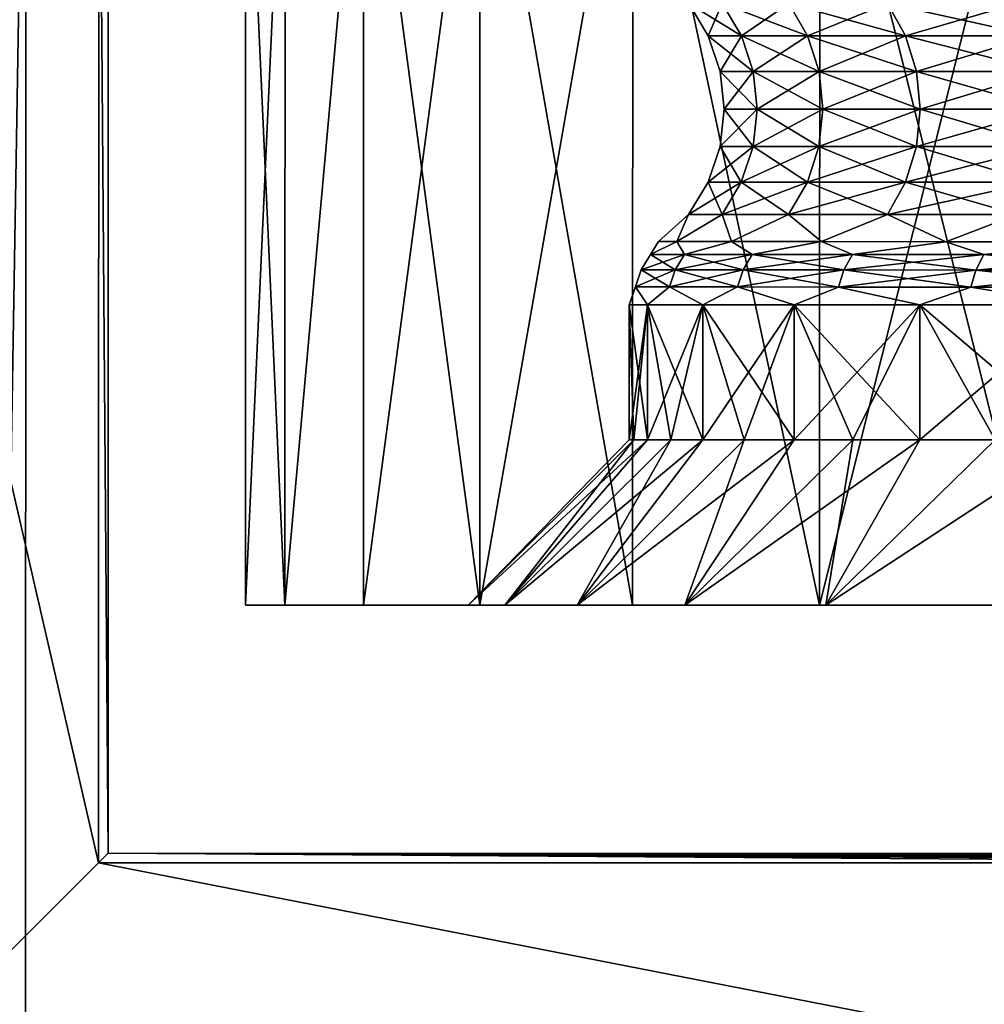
# Model space of a CAD drawing. Header units: metres. Extents: x -205 to 205, y -104 to 104.
# Tile 424 of 656: x -150 to -144, y 31 to 37. Entities that reach past the tile are written whole.
import ezdxf

# ---------------------------------------------------------------- set-up
doc = ezdxf.new("R2010")
doc.units = ezdxf.units.M
doc.layers.add('solid_01_2-CONSUMER_EHM_BOX_SW0001', color=7, linetype='CONTINUOUS')

msp = doc.modelspace()

# ---------------------------------------------------------------- linework, layer by layer
at = {"layer": 'solid_01_2-CONSUMER_EHM_BOX_SW0001'}
for points in [[(-200.010849, -74.958488), (-200.010773, 75.041512), (-0.010778, 75.04142)], [(-0.010849, -74.95858), (-200.010849, -74.958488), (-0.010778, 75.04142)], [(-112.002922, 40.641869, 63.099998), (-150.011154, -40.548634, 63.099998), (-150.011002, -39.448967, 63.099998)], [(-112.002922, 40.641869, 63.099998), (-112.003082, 39.542202, 63.099998), (-150.011154, -40.548634, 63.099998)], [(-112.002922, 40.641869, 63.099998), (-150.011002, -39.448967, 63.099998), (-149.999695, 39.547642, 63.099998)], [(-149.559052, 39.106869, 12.6), (-149.502487, 31.849266, 6), (-149.501312, 40.049267, 6)], [(-149.501312, 40.049267, 6), (-149.502487, 31.849266, 6), (-112.502487, 31.843967, 6)], [(-112.501312, 40.043968, 6), (-149.501312, 40.049267, 6), (-112.502487, 31.843967, 6)], [(-151.303085, 39.547829, 63.099998), (-149.999695, 39.547642, 63.099998), (-151.314392, -39.44878, 63.099998)], [(-149.999695, 39.547642, 63.099998), (-150.011002, -39.448967, 63.099998), (-151.314392, -39.44878, 63.099998)], [(-150.011154, -40.548634, 63.099998), (-112.003082, 39.542202, 63.099998), (-112.014389, -39.454407, 63.099998)], [(-151.243851, 39.107113, 12.6), (-151.245132, 30.107111, 12.6), (-149.560089, 31.791676, 12.6)], [(-149.559052, 39.106869, 12.6), (-151.243851, 39.107113, 12.6), (-149.560089, 31.791676, 12.6)], [(-149.559052, 39.106869, 12.6), (-149.560089, 31.791676, 12.6), (-149.502487, 31.849266, 6)], [(-148.672333, 33.349148, 25.529173), (-148.67157, 38.633995, 25.529163), (-148.67157, 38.633995, 23.470837)], [(-148.672333, 33.349148, 25.529173), (-148.433334, 33.349113, 27.573721), (-148.67157, 38.633995, 25.529163)], [(-148.672333, 33.349148, 23.470827), (-148.67157, 38.633995, 23.470837), (-148.432617, 38.633961, 21.426428)], [(-148.672333, 33.349148, 23.470827), (-148.672333, 33.349148, 25.529173), (-148.67157, 38.633995, 23.470837)], [(-148.433334, 33.349113, 21.426275), (-148.672333, 33.349148, 23.470827), (-148.432617, 38.633961, 21.426428)], [(-148.433334, 33.349113, 27.573721), (-148.432617, 38.633961, 27.573572), (-148.67157, 38.633995, 25.529163)], [(-148.433334, 33.349113, 27.573721), (-147.957932, 38.633892, 29.576418), (-148.432617, 38.633961, 27.573572)], [(-148.433334, 33.349113, 21.426275), (-148.432617, 38.633961, 21.426428), (-147.957932, 38.633892, 19.423582)], [(-148.433334, 33.349113, 27.573721), (-147.958633, 33.349045, 29.576582), (-147.957932, 38.633892, 29.576418)], [(-147.958633, 33.349045, 19.423412), (-148.433334, 33.349113, 21.426275), (-147.957932, 38.633892, 19.423582)], [(-147.958633, 33.349045, 29.576582), (-147.254684, 33.348942, 31.510649), (-147.957932, 38.633892, 29.576418)], [(-147.958633, 33.349045, 19.423412), (-147.957932, 38.633892, 19.423582), (-147.253937, 38.633793, 17.489388)], [(-147.254684, 33.348942, 17.489344), (-147.958633, 33.349045, 19.423412), (-147.253937, 38.633793, 17.489388)], [(-147.254684, 33.348942, 31.510649), (-147.253937, 38.633793, 31.510612), (-147.957932, 38.633892, 29.576418)], [(-147.254684, 33.348942, 31.510649), (-146.330994, 33.348812, 33.349873), (-147.253937, 38.633793, 31.510612)], [(-147.254684, 33.348942, 17.489344), (-147.253937, 38.633793, 17.489388), (-146.33017, 38.633659, 15.65)], [(-146.330994, 33.348812, 15.650118), (-147.254684, 33.348942, 17.489344), (-146.33017, 38.633659, 15.65)], [(-146.330994, 33.348812, 33.349873), (-146.33017, 38.633659, 33.349998), (-147.253937, 38.633793, 31.510612)], [(-146.330994, 33.348812, 33.349873), (-145.199982, 33.348648, 35.06953), (-146.33017, 38.633659, 33.349998)], [(-145.199966, 33.348648, 13.930455), (-146.330994, 33.348812, 15.650118), (-146.33017, 38.633659, 15.65)], [(-145.199982, 33.348648, 35.06953), (-145.199097, 38.633499, 35.069706), (-146.33017, 38.633659, 33.349998)], [(-145.199966, 33.348648, 13.930455), (-146.33017, 38.633659, 15.65), (-145.199097, 38.633499, 13.930293)], [(-145.199982, 33.348648, 35.06953), (-143.876801, 33.348461, 36.646454), (-145.199097, 38.633499, 35.069706)], [(-145.199966, 33.348648, 13.930455), (-145.199097, 38.633499, 13.930293), (-143.876022, 38.633308, 12.353523)], [(-143.876785, 33.348461, 12.353525), (-145.199966, 33.348648, 13.930455), (-143.876022, 38.633308, 12.353523)], [(-143.876801, 33.348461, 36.646454), (-143.876022, 38.633308, 36.646477), (-145.199097, 38.633499, 35.069706)], [(-173.512405, -37.4473, 108.5), (-88.501671, 37.540531, 108.5), (-173.501678, 37.5527, 108.5)], [(-173.512405, -37.4473, 108.5), (-88.512413, -37.459469, 108.5), (-88.501671, 37.540531, 108.5)], [(-145.67305, 36.790783, 21.913059), (-145.789124, 36.985992, 21.892588), (-145.991837, 36.986023, 23.626926)], [(-145.874176, 36.79081, 23.633781), (-145.991837, 36.986023, 23.626926), (-145.991837, 36.986023, 25.373074)], [(-145.874176, 36.79081, 23.633781), (-145.67305, 36.790783, 21.913059), (-145.991837, 36.986023, 23.626926)], [(-145.874176, 36.79081, 25.366219), (-145.991837, 36.986023, 25.373074), (-145.789124, 36.985992, 27.107412)], [(-145.874176, 36.79081, 25.366219), (-145.874176, 36.79081, 23.633781), (-145.991837, 36.986023, 25.373074)], [(-145.67305, 36.790783, 27.086941), (-145.874176, 36.79081, 25.366219), (-145.789124, 36.985992, 27.107412)], [(-145.273514, 36.790726, 20.227322), (-145.386444, 36.985935, 20.193508), (-145.789124, 36.985992, 21.892588)], [(-145.67305, 36.790783, 21.913059), (-145.273514, 36.790726, 20.227322), (-145.789124, 36.985992, 21.892588)], [(-145.67305, 36.790783, 27.086941), (-145.789124, 36.985992, 27.107412), (-145.386444, 36.985935, 28.806492)], [(-145.273514, 36.790726, 28.772678), (-145.67305, 36.790783, 27.086941), (-145.386444, 36.985935, 28.806492)], [(-144.680984, 36.790642, 18.599365), (-144.789215, 36.985851, 18.552668), (-145.386444, 36.985935, 20.193508)], [(-145.273514, 36.790726, 20.227322), (-144.680984, 36.790642, 18.599365), (-145.386444, 36.985935, 20.193508)], [(-145.273514, 36.790726, 28.772678), (-145.386444, 36.985935, 28.806492), (-144.789215, 36.985851, 30.447332)], [(-144.680984, 36.790642, 30.400635), (-145.273514, 36.790726, 28.772678), (-144.789215, 36.985851, 30.447332)], [(-143.903473, 36.790527, 17.051203), (-144.005554, 36.985737, 16.992252), (-144.789215, 36.985851, 18.552668)], [(-144.680984, 36.790642, 18.599365), (-143.903473, 36.790527, 17.051203), (-144.789215, 36.985851, 18.552668)], [(-144.680984, 36.790642, 30.400635), (-144.789215, 36.985851, 30.447332), (-144.005554, 36.985737, 32.007748)], [(-143.903473, 36.790527, 31.948797), (-144.680984, 36.790642, 30.400635), (-144.005554, 36.985737, 32.007748)], [(-145.601212, 36.574726, 21.925734), (-145.67305, 36.790783, 21.913059), (-145.874176, 36.79081, 23.633781)], [(-145.801346, 36.574757, 23.638025), (-145.874176, 36.79081, 23.633781), (-145.874176, 36.79081, 25.366219)], [(-145.801346, 36.574757, 23.638025), (-145.601212, 36.574726, 21.925734), (-145.874176, 36.79081, 23.633781)], [(-145.801346, 36.574757, 25.361975), (-145.874176, 36.79081, 25.366219), (-145.67305, 36.790783, 27.086941)], [(-145.801346, 36.574757, 25.361975), (-145.801346, 36.574757, 23.638025), (-145.874176, 36.79081, 25.366219)], [(-145.601212, 36.574726, 27.074266), (-145.801346, 36.574757, 25.361975), (-145.67305, 36.790783, 27.086941)], [(-145.203644, 36.574669, 20.248253), (-145.273514, 36.790726, 20.227322), (-145.67305, 36.790783, 21.913059)], [(-145.601212, 36.574726, 21.925734), (-145.203644, 36.574669, 20.248253), (-145.67305, 36.790783, 21.913059)], [(-145.601212, 36.574726, 27.074266), (-145.67305, 36.790783, 27.086941), (-145.273514, 36.790726, 28.772678)], [(-145.203644, 36.574669, 28.751747), (-145.601212, 36.574726, 27.074266), (-145.273514, 36.790726, 28.772678)], [(-144.614014, 36.574585, 18.628269), (-144.680984, 36.790642, 18.599365), (-145.273514, 36.790726, 20.227322)], [(-145.203644, 36.574669, 20.248253), (-144.614014, 36.574585, 18.628269), (-145.273514, 36.790726, 20.227322)], [(-145.203644, 36.574669, 28.751747), (-145.273514, 36.790726, 28.772678), (-144.680984, 36.790642, 30.400635)], [(-144.614014, 36.574585, 30.371731), (-145.203644, 36.574669, 28.751747), (-144.680984, 36.790642, 30.400635)], [(-143.840302, 36.574474, 17.087692), (-143.903473, 36.790527, 17.051203), (-144.680984, 36.790642, 18.599365)], [(-144.614014, 36.574585, 18.628269), (-143.840302, 36.574474, 17.087692), (-144.680984, 36.790642, 18.599365)], [(-144.614014, 36.574585, 30.371731), (-144.680984, 36.790642, 30.400635), (-143.903473, 36.790527, 31.948797)], [(-143.840302, 36.574474, 31.912308), (-144.614014, 36.574585, 30.371731), (-143.903473, 36.790527, 31.948797)], [(-145.576996, 36.348019, 21.930006), (-145.601212, 36.574726, 21.925734), (-145.801346, 36.574757, 23.638025)], [(-145.77681, 36.348045, 23.639456), (-145.801346, 36.574757, 23.638025), (-145.801346, 36.574757, 25.361975)], [(-145.77681, 36.348045, 23.639456), (-145.576996, 36.348019, 21.930006), (-145.801346, 36.574757, 23.638025)], [(-145.77681, 36.348045, 25.360544), (-145.801346, 36.574757, 25.361975), (-145.601212, 36.574726, 27.074266)], [(-145.77681, 36.348045, 25.360544), (-145.77681, 36.348045, 23.639456), (-145.801346, 36.574757, 25.361975)], [(-145.576996, 36.348019, 27.069994), (-145.77681, 36.348045, 25.360544), (-145.601212, 36.574726, 27.074266)], [(-145.180084, 36.347961, 20.255312), (-145.203644, 36.574669, 20.248253), (-145.601212, 36.574726, 21.925734)], [(-145.576996, 36.348019, 21.930006), (-145.180084, 36.347961, 20.255312), (-145.601212, 36.574726, 21.925734)], [(-145.576996, 36.348019, 27.069994), (-145.601212, 36.574726, 27.074266), (-145.203644, 36.574669, 28.751747)], [(-145.180084, 36.347961, 28.744688), (-145.576996, 36.348019, 27.069994), (-145.203644, 36.574669, 28.751747)], [(-144.591446, 36.347878, 18.63802), (-144.614014, 36.574585, 18.628269), (-145.203644, 36.574669, 20.248253)], [(-145.180084, 36.347961, 20.255312), (-144.591446, 36.347878, 18.63802), (-145.203644, 36.574669, 20.248253)], [(-145.180084, 36.347961, 28.744688), (-145.203644, 36.574669, 28.751747), (-144.614014, 36.574585, 30.371731)], [(-144.591446, 36.347878, 30.36198), (-145.180084, 36.347961, 28.744688), (-144.614014, 36.574585, 30.371731)], [(-143.819016, 36.347767, 17.1), (-143.840302, 36.574474, 17.087692), (-144.614014, 36.574585, 18.628269)], [(-144.591446, 36.347878, 18.63802), (-143.819016, 36.347767, 17.1), (-144.614014, 36.574585, 18.628269)], [(-144.591446, 36.347878, 30.36198), (-144.614014, 36.574585, 30.371731), (-143.840302, 36.574474, 31.912308)], [(-143.819016, 36.347767, 31.9), (-144.591446, 36.347878, 30.36198), (-143.840302, 36.574474, 31.912308)], [(-145.801712, 36.121376, 23.638008), (-145.77681, 36.348045, 23.639456), (-145.77681, 36.348045, 25.360544)], [(-145.801712, 36.121376, 23.638008), (-145.601563, 36.121349, 21.925682), (-145.77681, 36.348045, 23.639456)], [(-145.801712, 36.121376, 25.361992), (-145.77681, 36.348045, 25.360544), (-145.576996, 36.348019, 27.069994)], [(-145.801712, 36.121376, 25.361992), (-145.801712, 36.121376, 23.638008), (-145.77681, 36.348045, 25.360544)], [(-145.601563, 36.121349, 27.074318), (-145.801712, 36.121376, 25.361992), (-145.576996, 36.348019, 27.069994)], [(-145.601563, 36.121349, 21.925682), (-145.576996, 36.348019, 21.930006), (-145.77681, 36.348045, 23.639456)], [(-145.601563, 36.121349, 21.925682), (-145.203979, 36.121292, 20.248167), (-145.576996, 36.348019, 21.930006)], [(-145.601563, 36.121349, 27.074318), (-145.576996, 36.348019, 27.069994), (-145.180084, 36.347961, 28.744688)], [(-145.203979, 36.121292, 28.751833), (-145.601563, 36.121349, 27.074318), (-145.180084, 36.347961, 28.744688)], [(-145.203979, 36.121292, 20.248167), (-145.180084, 36.347961, 20.255312), (-145.576996, 36.348019, 21.930006)], [(-145.203979, 36.121292, 20.248167), (-144.614349, 36.121208, 18.628153), (-145.180084, 36.347961, 20.255312)], [(-145.203979, 36.121292, 28.751833), (-145.180084, 36.347961, 28.744688), (-144.591446, 36.347878, 30.36198)], [(-144.614349, 36.121208, 30.371847), (-145.203979, 36.121292, 28.751833), (-144.591446, 36.347878, 30.36198)], [(-144.614349, 36.121208, 18.628153), (-144.591446, 36.347878, 18.63802), (-145.180084, 36.347961, 20.255312)], [(-144.614349, 36.121208, 18.628153), (-143.840622, 36.121098, 17.087545), (-144.591446, 36.347878, 18.63802)], [(-144.614349, 36.121208, 30.371847), (-144.591446, 36.347878, 30.36198), (-143.819016, 36.347767, 31.9)], [(-143.840622, 36.121098, 31.912455), (-144.614349, 36.121208, 30.371847), (-143.819016, 36.347767, 31.9)], [(-143.840622, 36.121098, 17.087545), (-143.819016, 36.347767, 17.1), (-144.591446, 36.347878, 18.63802)], [(-145.874878, 35.905437, 23.633749), (-145.801712, 36.121376, 23.638008), (-145.801712, 36.121376, 25.361992)], [(-145.874878, 35.905437, 23.633749), (-145.673737, 35.905411, 21.91296), (-145.801712, 36.121376, 23.638008)], [(-145.874878, 35.905437, 25.366251), (-145.801712, 36.121376, 25.361992), (-145.601563, 36.121349, 27.074318)], [(-145.874878, 35.905437, 25.366251), (-145.874878, 35.905437, 23.633749), (-145.801712, 36.121376, 25.361992)], [(-145.673737, 35.905411, 27.08704), (-145.874878, 35.905437, 25.366251), (-145.601563, 36.121349, 27.074318)], [(-145.673737, 35.905411, 21.91296), (-145.601563, 36.121349, 21.925682), (-145.801712, 36.121376, 23.638008)], [(-145.673737, 35.905411, 21.91296), (-145.2742, 35.905354, 20.227156), (-145.601563, 36.121349, 21.925682)], [(-145.673737, 35.905411, 27.08704), (-145.601563, 36.121349, 27.074318), (-145.203979, 36.121292, 28.751833)], [(-145.2742, 35.905354, 28.772844), (-145.673737, 35.905411, 27.08704), (-145.203979, 36.121292, 28.751833)], [(-145.2742, 35.905354, 20.227156), (-145.203979, 36.121292, 20.248167), (-145.601563, 36.121349, 21.925682)], [(-145.2742, 35.905354, 20.227156), (-144.681641, 35.90527, 18.599136), (-145.203979, 36.121292, 20.248167)], [(-145.2742, 35.905354, 28.772844), (-145.203979, 36.121292, 28.751833), (-144.614349, 36.121208, 30.371847)], [(-144.681641, 35.90527, 30.400864), (-145.2742, 35.905354, 28.772844), (-144.614349, 36.121208, 30.371847)], [(-144.681641, 35.90527, 18.599136), (-144.614349, 36.121208, 18.628153), (-145.203979, 36.121292, 20.248167)], [(-144.681641, 35.90527, 18.599136), (-143.904099, 35.905155, 17.050915), (-144.614349, 36.121208, 18.628153)], [(-144.681641, 35.90527, 30.400864), (-144.614349, 36.121208, 30.371847), (-143.840622, 36.121098, 31.912455)], [(-143.904099, 35.905155, 31.949085), (-144.681641, 35.90527, 30.400864), (-143.840622, 36.121098, 31.912455)], [(-143.904099, 35.905155, 17.050915), (-143.840622, 36.121098, 17.087545), (-144.614349, 36.121208, 18.628153)], [(-145.992859, 35.710415, 23.626879), (-145.874878, 35.905437, 23.633749), (-145.874878, 35.905437, 25.366251)], [(-145.992859, 35.710415, 23.626879), (-145.790131, 35.710388, 21.892443), (-145.874878, 35.905437, 23.633749)], [(-145.992859, 35.710415, 25.373121), (-145.874878, 35.905437, 25.366251), (-145.673737, 35.905411, 27.08704)], [(-145.992859, 35.710415, 25.373121), (-145.992859, 35.710415, 23.626879), (-145.874878, 35.905437, 25.366251)], [(-145.790131, 35.710388, 27.107557), (-145.992859, 35.710415, 25.373121), (-145.673737, 35.905411, 27.08704)], [(-145.790131, 35.710388, 21.892443), (-145.673737, 35.905411, 21.91296), (-145.874878, 35.905437, 23.633749)], [(-145.790131, 35.710388, 21.892443), (-145.387421, 35.710327, 20.19327), (-145.673737, 35.905411, 21.91296)], [(-145.790131, 35.710388, 27.107557), (-145.673737, 35.905411, 27.08704), (-145.2742, 35.905354, 28.772844)], [(-145.387421, 35.710327, 28.80673), (-145.790131, 35.710388, 27.107557), (-145.2742, 35.905354, 28.772844)], [(-145.387421, 35.710327, 20.19327), (-145.2742, 35.905354, 20.227156), (-145.673737, 35.905411, 21.91296)], [(-145.387421, 35.710327, 20.19327), (-144.790161, 35.710243, 18.552338), (-145.2742, 35.905354, 20.227156)], [(-145.387421, 35.710327, 28.80673), (-145.2742, 35.905354, 28.772844), (-144.681641, 35.90527, 30.400864)], [(-144.790161, 35.710243, 30.447662), (-145.387421, 35.710327, 28.80673), (-144.681641, 35.90527, 30.400864)], [(-144.790161, 35.710243, 18.552338), (-144.681641, 35.90527, 18.599136), (-145.2742, 35.905354, 20.227156)], [(-144.790161, 35.710243, 18.552338), (-144.006454, 35.710133, 16.991837), (-144.681641, 35.90527, 18.599136)], [(-144.790161, 35.710243, 30.447662), (-144.681641, 35.90527, 30.400864), (-143.904099, 35.905155, 31.949085)], [(-144.006454, 35.710133, 32.008163), (-144.790161, 35.710243, 30.447662), (-143.904099, 35.905155, 31.949085)], [(-144.006454, 35.710133, 16.991837), (-143.904099, 35.905155, 17.050915), (-144.681641, 35.90527, 18.599136)], [(-145.992859, 35.710415, 25.373121), (-146.063919, 35.546524, 26.328852), (-146.174545, 35.546539, 24.5)], [(-145.992859, 35.710415, 23.626879), (-146.174545, 35.546539, 24.5), (-146.063919, 35.546524, 22.671148)], [(-145.992859, 35.710415, 25.373121), (-146.174545, 35.546539, 24.5), (-145.992859, 35.710415, 23.626879)], [(-145.790131, 35.710388, 27.107557), (-146.063919, 35.546524, 26.328852), (-145.992859, 35.710415, 25.373121)], [(-145.992859, 35.710415, 23.626879), (-146.063919, 35.546524, 22.671148), (-145.790131, 35.710388, 21.892443)], [(-145.790131, 35.710388, 27.107557), (-145.733658, 35.546478, 28.131037), (-146.063919, 35.546524, 26.328852)], [(-145.790131, 35.710388, 21.892443), (-146.063919, 35.546524, 22.671148), (-145.733658, 35.546478, 20.868963)], [(-145.387421, 35.710327, 28.80673), (-145.733658, 35.546478, 28.131037), (-145.790131, 35.710388, 27.107557)], [(-145.790131, 35.710388, 21.892443), (-145.733658, 35.546478, 20.868963), (-145.387421, 35.710327, 20.19327)], [(-145.387421, 35.710327, 28.80673), (-145.188568, 35.546398, 29.880272), (-145.733658, 35.546478, 28.131037)], [(-145.387421, 35.710327, 20.19327), (-145.733658, 35.546478, 20.868963), (-145.188568, 35.546398, 19.119728)], [(-144.790161, 35.710243, 30.447662), (-145.188568, 35.546398, 29.880272), (-145.387421, 35.710327, 28.80673)], [(-145.387421, 35.710327, 20.19327), (-145.188568, 35.546398, 19.119728), (-144.790161, 35.710243, 18.552338)], [(-144.790161, 35.710243, 30.447662), (-144.436615, 35.546291, 31.55105), (-145.188568, 35.546398, 29.880272)], [(-144.790161, 35.710243, 18.552338), (-145.188568, 35.546398, 19.119728), (-144.436615, 35.546291, 17.44895)], [(-144.006454, 35.710133, 32.008163), (-144.436615, 35.546291, 31.55105), (-144.790161, 35.710243, 30.447662)], [(-144.790161, 35.710243, 18.552338), (-144.436615, 35.546291, 17.44895), (-144.006454, 35.710133, 16.991837)], [(-144.006454, 35.710133, 32.008163), (-143.488754, 35.546154, 33.119007), (-144.436615, 35.546291, 31.55105)], [(-144.006454, 35.710133, 16.991837), (-144.436615, 35.546291, 17.44895), (-143.488754, 35.546154, 15.880992)], [(-146.174545, 35.546539, 24.5), (-146.223419, 35.468155, 25.386549), (-146.223419, 35.468155, 23.613451)], [(-146.063919, 35.546524, 22.671148), (-146.174545, 35.546539, 24.5), (-146.223419, 35.468155, 23.613451)], [(-146.174545, 35.546539, 24.5), (-146.063919, 35.546524, 26.328852), (-146.223419, 35.468155, 25.386549)], [(-146.063919, 35.546524, 22.671148), (-146.223419, 35.468155, 23.613451), (-146.017578, 35.468124, 21.852343)], [(-146.063919, 35.546524, 26.328852), (-146.017578, 35.468124, 27.147657), (-146.223419, 35.468155, 25.386549)], [(-145.733658, 35.546478, 20.868963), (-146.063919, 35.546524, 22.671148), (-146.017578, 35.468124, 21.852343)], [(-146.063919, 35.546524, 26.328852), (-145.733658, 35.546478, 28.131037), (-146.017578, 35.468124, 27.147657)], [(-145.733658, 35.546478, 20.868963), (-146.017578, 35.468124, 21.852343), (-145.608673, 35.468067, 20.127039)], [(-145.733658, 35.546478, 28.131037), (-145.608673, 35.468067, 28.872961), (-146.017578, 35.468124, 27.147657)], [(-145.188568, 35.546398, 19.119728), (-145.733658, 35.546478, 20.868963), (-145.608673, 35.468067, 20.127039)], [(-145.733658, 35.546478, 28.131037), (-145.188568, 35.546398, 29.880272), (-145.608673, 35.468067, 28.872961)], [(-145.188568, 35.546398, 19.119728), (-145.608673, 35.468067, 20.127039), (-145.002243, 35.467979, 18.460873)], [(-145.188568, 35.546398, 29.880272), (-145.002243, 35.467979, 30.539127), (-145.608673, 35.468067, 28.872961)], [(-144.436615, 35.546291, 17.44895), (-145.188568, 35.546398, 19.119728), (-145.002243, 35.467979, 18.460873)], [(-145.188568, 35.546398, 29.880272), (-144.436615, 35.546291, 31.55105), (-145.002243, 35.467979, 30.539127)], [(-144.436615, 35.546291, 17.44895), (-145.002243, 35.467979, 18.460873), (-144.206482, 35.467865, 16.876373)], [(-144.436615, 35.546291, 31.55105), (-144.206482, 35.467865, 32.123627), (-145.002243, 35.467979, 30.539127)], [(-143.488754, 35.546154, 15.880992), (-144.436615, 35.546291, 17.44895), (-144.206482, 35.467865, 16.876373)], [(-144.436615, 35.546291, 31.55105), (-143.488754, 35.546154, 33.119007), (-144.206482, 35.467865, 32.123627)], [(-143.488754, 35.546154, 15.880992), (-144.206482, 35.467865, 16.876373), (-143.232147, 35.467724, 15.394973)], [(-143.488754, 35.546154, 33.119007), (-143.232147, 35.467724, 33.605026), (-144.206482, 35.467865, 32.123627)], [(-146.279526, 35.375237, 23.610184), (-146.223419, 35.468155, 23.613451), (-146.223419, 35.468155, 25.386549)], [(-146.279526, 35.375237, 23.610184), (-146.072922, 35.375206, 21.842587), (-146.223419, 35.468155, 23.613451)], [(-146.279526, 35.375237, 25.389816), (-146.223419, 35.468155, 25.386549), (-146.017578, 35.468124, 27.147657)], [(-146.279526, 35.375237, 25.389816), (-146.279526, 35.375237, 23.610184), (-146.223419, 35.468155, 25.386549)], [(-146.072922, 35.375206, 27.157413), (-146.279526, 35.375237, 25.389816), (-146.017578, 35.468124, 27.147657)], [(-146.072922, 35.375206, 21.842587), (-146.017578, 35.468124, 21.852343), (-146.223419, 35.468155, 23.613451)], [(-146.072922, 35.375206, 21.842587), (-145.662506, 35.375149, 20.110926), (-146.017578, 35.468124, 21.852343)], [(-146.072922, 35.375206, 27.157413), (-146.017578, 35.468124, 27.147657), (-145.608673, 35.468067, 28.872961)], [(-145.662506, 35.375149, 28.889074), (-146.072922, 35.375206, 27.157413), (-145.608673, 35.468067, 28.872961)], [(-145.662506, 35.375149, 20.110926), (-145.608673, 35.468067, 20.127039), (-146.017578, 35.468124, 21.852343)], [(-145.662506, 35.375149, 20.110926), (-145.053848, 35.375061, 18.43862), (-145.608673, 35.468067, 20.127039)], [(-145.662506, 35.375149, 28.889074), (-145.608673, 35.468067, 28.872961), (-145.002243, 35.467979, 30.539127)], [(-145.053848, 35.375061, 30.56138), (-145.662506, 35.375149, 28.889074), (-145.002243, 35.467979, 30.539127)], [(-145.053848, 35.375061, 18.43862), (-145.002243, 35.467979, 18.460873), (-145.608673, 35.468067, 20.127039)], [(-145.053848, 35.375061, 18.43862), (-144.255142, 35.374947, 16.848282), (-145.002243, 35.467979, 18.460873)], [(-145.053848, 35.375061, 30.56138), (-145.002243, 35.467979, 30.539127), (-144.206482, 35.467865, 32.123627)], [(-144.255142, 35.374947, 32.151718), (-145.053848, 35.375061, 30.56138), (-144.206482, 35.467865, 32.123627)], [(-144.255142, 35.374947, 16.848282), (-144.206482, 35.467865, 16.876373), (-145.002243, 35.467979, 18.460873)], [(-144.255142, 35.374947, 16.848282), (-143.277222, 35.374805, 15.361423), (-144.206482, 35.467865, 16.876373)], [(-144.255142, 35.374947, 32.151718), (-144.206482, 35.467865, 32.123627), (-143.232147, 35.467724, 33.605026)], [(-143.277222, 35.374805, 33.638577), (-144.255142, 35.374947, 32.151718), (-143.232147, 35.467724, 33.605026)], [(-143.277222, 35.374805, 15.361423), (-143.232147, 35.467724, 15.394973), (-144.206482, 35.467865, 16.876373)], [(-146.314285, 35.272377, 23.608162), (-146.279526, 35.375237, 23.610184), (-146.279526, 35.375237, 25.389816)], [(-146.314285, 35.272377, 23.608162), (-146.107208, 35.272346, 21.836544), (-146.279526, 35.375237, 23.610184)], [(-146.314285, 35.272377, 25.391838), (-146.279526, 35.375237, 25.389816), (-146.072922, 35.375206, 27.157413)], [(-146.314285, 35.272377, 25.391838), (-146.314285, 35.272377, 23.608162), (-146.279526, 35.375237, 25.389816)], [(-146.107208, 35.272346, 27.163456), (-146.314285, 35.272377, 25.391838), (-146.072922, 35.375206, 27.157413)], [(-146.107208, 35.272346, 21.836544), (-146.072922, 35.375206, 21.842587), (-146.279526, 35.375237, 23.610184)], [(-146.107208, 35.272346, 21.836544), (-145.695862, 35.272289, 20.100946), (-146.072922, 35.375206, 21.842587)], [(-146.107208, 35.272346, 27.163456), (-146.072922, 35.375206, 27.157413), (-145.662506, 35.375149, 28.889074)], [(-145.695862, 35.272289, 28.899054), (-146.107208, 35.272346, 27.163456), (-145.662506, 35.375149, 28.889074)], [(-145.695862, 35.272289, 20.100946), (-145.662506, 35.375149, 20.110926), (-146.072922, 35.375206, 21.842587)], [(-145.695862, 35.272289, 20.100946), (-145.085815, 35.272202, 18.424837), (-145.662506, 35.375149, 20.110926)], [(-145.695862, 35.272289, 28.899054), (-145.662506, 35.375149, 28.889074), (-145.053848, 35.375061, 30.56138)], [(-145.085815, 35.272202, 30.575163), (-145.695862, 35.272289, 28.899054), (-145.053848, 35.375061, 30.56138)], [(-145.085815, 35.272202, 18.424837), (-145.053848, 35.375061, 18.43862), (-145.662506, 35.375149, 20.110926)], [(-145.085815, 35.272202, 18.424837), (-144.285294, 35.272087, 16.830885), (-145.053848, 35.375061, 18.43862)], [(-145.085815, 35.272202, 30.575163), (-145.053848, 35.375061, 30.56138), (-144.255142, 35.374947, 32.151718)], [(-144.285294, 35.272087, 32.169117), (-145.085815, 35.272202, 30.575163), (-144.255142, 35.374947, 32.151718)], [(-144.285294, 35.272087, 16.830885), (-144.255142, 35.374947, 16.848282), (-145.053848, 35.375061, 18.43862)], [(-144.285294, 35.272087, 16.830885), (-143.305145, 35.271946, 15.340643), (-144.255142, 35.374947, 16.848282)], [(-144.285294, 35.272087, 32.169117), (-144.255142, 35.374947, 32.151718), (-143.277222, 35.374805, 33.638577)], [(-143.305145, 35.271946, 33.659355), (-144.285294, 35.272087, 32.169117), (-143.277222, 35.374805, 33.638577)], [(-143.305145, 35.271946, 15.340643), (-143.277222, 35.374805, 15.361423), (-144.255142, 35.374947, 16.848282)], [(-146.314285, 35.272377, 25.391838), (-146.240097, 35.164528, 26.350239), (-146.35202, 35.164543, 24.5)], [(-146.314285, 35.272377, 23.608162), (-146.35202, 35.164543, 24.5), (-146.240097, 35.164528, 22.649761)], [(-146.314285, 35.272377, 25.391838), (-146.35202, 35.164543, 24.5), (-146.314285, 35.272377, 23.608162)], [(-146.107208, 35.272346, 27.163456), (-146.240097, 35.164528, 26.350239), (-146.314285, 35.272377, 25.391838)], [(-146.314285, 35.272377, 23.608162), (-146.240097, 35.164528, 22.649761), (-146.107208, 35.272346, 21.836544)], [(-146.107208, 35.272346, 27.163456), (-145.905975, 35.164478, 28.173496), (-146.240097, 35.164528, 26.350239)], [(-146.107208, 35.272346, 21.836544), (-146.240097, 35.164528, 22.649761), (-145.905975, 35.164478, 20.826504)], [(-145.695862, 35.272289, 28.899054), (-145.905975, 35.164478, 28.173496), (-146.107208, 35.272346, 27.163456)], [(-146.107208, 35.272346, 21.836544), (-145.905975, 35.164478, 20.826504), (-145.695862, 35.272289, 20.100946)], [(-145.695862, 35.272289, 28.899054), (-145.354507, 35.164398, 29.943186), (-145.905975, 35.164478, 28.173496)], [(-145.695862, 35.272289, 20.100946), (-145.905975, 35.164478, 20.826504), (-145.354507, 35.164398, 19.056814)], [(-145.085815, 35.272202, 30.575163), (-145.354507, 35.164398, 29.943186), (-145.695862, 35.272289, 28.899054)], [(-145.695862, 35.272289, 20.100946), (-145.354507, 35.164398, 19.056814), (-145.085815, 35.272202, 18.424837)], [(-145.085815, 35.272202, 30.575163), (-144.593765, 35.164291, 31.633501), (-145.354507, 35.164398, 29.943186)], [(-145.085815, 35.272202, 18.424837), (-145.354507, 35.164398, 19.056814), (-144.593765, 35.164291, 17.366499)], [(-144.285294, 35.272087, 32.169117), (-144.593765, 35.164291, 31.633501), (-145.085815, 35.272202, 30.575163)], [(-145.085815, 35.272202, 18.424837), (-144.593765, 35.164291, 17.366499), (-144.285294, 35.272087, 16.830885)], [(-144.285294, 35.272087, 32.169117), (-143.634811, 35.164154, 33.219795), (-144.593765, 35.164291, 31.633501)], [(-144.285294, 35.272087, 16.830885), (-144.593765, 35.164291, 17.366499), (-143.634811, 35.164154, 15.780206)], [(-143.305145, 35.271946, 33.659355), (-143.634811, 35.164154, 33.219795), (-144.285294, 35.272087, 32.169117)], [(-144.285294, 35.272087, 16.830885), (-143.634811, 35.164154, 15.780206), (-143.305145, 35.271946, 15.340643)], [(-146.35202, 35.164543, 24.5), (-146.352127, 34.348816, 24.5), (-146.324127, 34.348808, 23.573189)], [(-146.35202, 35.164543, 24.5), (-146.240097, 35.164528, 26.350239), (-146.352127, 34.348816, 24.5)], [(-146.240097, 35.164528, 26.350239), (-146.324127, 34.348808, 25.426811), (-146.352127, 34.348816, 24.5)], [(-146.35202, 35.164543, 24.5), (-146.324127, 34.348808, 23.573189), (-146.240204, 34.348797, 22.649759)], [(-146.240097, 35.164528, 22.649761), (-146.35202, 35.164543, 24.5), (-146.240204, 34.348797, 22.649759)], [(-146.240097, 35.164528, 26.350239), (-146.240204, 34.348797, 26.350241), (-146.324127, 34.348808, 25.426811)], [(-146.240097, 35.164528, 26.350239), (-145.905975, 35.164478, 28.173496), (-146.240204, 34.348797, 26.350241)], [(-146.240097, 35.164528, 22.649761), (-146.240204, 34.348797, 22.649759), (-146.100693, 34.348778, 21.733082)], [(-145.905975, 35.164478, 28.173496), (-146.100693, 34.348778, 27.266918), (-146.240204, 34.348797, 26.350241)], [(-146.240097, 35.164528, 22.649761), (-146.100693, 34.348778, 21.733082), (-145.906082, 34.348751, 20.8265)], [(-145.905975, 35.164478, 20.826504), (-146.240097, 35.164528, 22.649761), (-145.906082, 34.348751, 20.8265)], [(-145.905975, 35.164478, 28.173496), (-145.906082, 34.348751, 28.1735), (-146.100693, 34.348778, 27.266918)], [(-145.905975, 35.164478, 28.173496), (-145.354507, 35.164398, 29.943186), (-145.906082, 34.348751, 28.1735)], [(-145.905975, 35.164478, 20.826504), (-145.906082, 34.348751, 20.8265), (-145.657089, 34.348713, 19.933323)], [(-145.354507, 35.164398, 29.943186), (-145.657089, 34.348713, 29.066677), (-145.906082, 34.348751, 28.1735)], [(-145.905975, 35.164478, 20.826504), (-145.657089, 34.348713, 19.933323), (-145.35463, 34.348671, 19.056808)], [(-145.354507, 35.164398, 19.056814), (-145.905975, 35.164478, 20.826504), (-145.35463, 34.348671, 19.056808)], [(-145.354507, 35.164398, 29.943186), (-145.35463, 34.348671, 29.943192), (-145.657089, 34.348713, 29.066677)], [(-145.354507, 35.164398, 29.943186), (-144.593765, 35.164291, 31.633501), (-145.35463, 34.348671, 29.943192)], [(-145.354507, 35.164398, 19.056814), (-145.35463, 34.348671, 19.056808), (-144.999786, 34.348621, 18.200157)], [(-144.593765, 35.164291, 31.633501), (-144.999786, 34.348621, 30.799843), (-145.35463, 34.348671, 29.943192)], [(-145.354507, 35.164398, 19.056814), (-144.999786, 34.348621, 18.200157), (-144.593872, 34.348564, 17.366493)], [(-144.593765, 35.164291, 17.366499), (-145.354507, 35.164398, 19.056814), (-144.593872, 34.348564, 17.366493)], [(-144.593765, 35.164291, 31.633501), (-144.593872, 34.348564, 31.633507), (-144.999786, 34.348621, 30.799843)], [(-144.593765, 35.164291, 31.633501), (-143.634811, 35.164154, 33.219795), (-144.593872, 34.348564, 31.633507)], [(-144.593765, 35.164291, 17.366499), (-144.593872, 34.348564, 17.366493), (-144.138367, 34.348495, 16.558857)], [(-143.634811, 35.164154, 33.219795), (-144.138367, 34.348495, 32.441143), (-144.593872, 34.348564, 31.633507)], [(-144.593765, 35.164291, 17.366499), (-144.138367, 34.348495, 16.558857), (-143.634933, 34.348427, 15.780198)], [(-143.634811, 35.164154, 15.780206), (-144.593765, 35.164291, 17.366499), (-143.634933, 34.348427, 15.780198)], [(-146.352127, 34.348816, 24.5), (-147.3246, 33.348953, 25.450674), (-147.3246, 33.348953, 23.549326)], [(-146.352127, 34.348816, 24.5), (-146.324127, 34.348808, 25.426811), (-147.3246, 33.348953, 25.450674)], [(-146.324127, 34.348808, 23.573189), (-146.352127, 34.348816, 24.5), (-147.3246, 33.348953, 23.549326)], [(-146.324127, 34.348808, 25.426811), (-146.240204, 34.348797, 26.350241), (-147.3246, 33.348953, 25.450674)], [(-146.324127, 34.348808, 23.573189), (-147.3246, 33.348953, 23.549326), (-147.103867, 33.348923, 21.660835)], [(-146.240204, 34.348797, 26.350241), (-147.103867, 33.348923, 27.339165), (-147.3246, 33.348953, 25.450674)], [(-146.240204, 34.348797, 22.649759), (-146.324127, 34.348808, 23.573189), (-147.103867, 33.348923, 21.660835)], [(-146.240204, 34.348797, 26.350241), (-146.100693, 34.348778, 27.266918), (-147.103867, 33.348923, 27.339165)], [(-146.100693, 34.348778, 21.733082), (-146.240204, 34.348797, 22.649759), (-147.103867, 33.348923, 21.660835)], [(-146.100693, 34.348778, 27.266918), (-145.906082, 34.348751, 28.1735), (-147.103867, 33.348923, 27.339165)], [(-146.100693, 34.348778, 21.733082), (-147.103867, 33.348923, 21.660835), (-146.66539, 33.348858, 19.810741)], [(-145.906082, 34.348751, 28.1735), (-146.66539, 33.348858, 29.189259), (-147.103867, 33.348923, 27.339165)], [(-145.906082, 34.348751, 20.8265), (-146.100693, 34.348778, 21.733082), (-146.66539, 33.348858, 19.810741)], [(-145.906082, 34.348751, 28.1735), (-145.657089, 34.348713, 29.066677), (-146.66539, 33.348858, 29.189259)], [(-145.657089, 34.348713, 19.933323), (-145.906082, 34.348751, 20.8265), (-146.66539, 33.348858, 19.810741)], [(-145.657089, 34.348713, 29.066677), (-145.35463, 34.348671, 29.943192), (-146.66539, 33.348858, 29.189259)], [(-145.657089, 34.348713, 19.933323), (-146.66539, 33.348858, 19.810741), (-146.015091, 33.348766, 18.024063)], [(-145.35463, 34.348671, 29.943192), (-146.015091, 33.348766, 30.975937), (-146.66539, 33.348858, 29.189259)], [(-145.35463, 34.348671, 19.056808), (-145.657089, 34.348713, 19.933323), (-146.015091, 33.348766, 18.024063)], [(-145.35463, 34.348671, 29.943192), (-144.999786, 34.348621, 30.799843), (-146.015091, 33.348766, 30.975937)], [(-144.999786, 34.348621, 18.200157), (-145.35463, 34.348671, 19.056808), (-146.015091, 33.348766, 18.024063)], [(-144.999786, 34.348621, 30.799843), (-144.593872, 34.348564, 31.633507), (-146.015091, 33.348766, 30.975937)], [(-144.999786, 34.348621, 18.200157), (-146.015091, 33.348766, 18.024063), (-145.161758, 33.348644, 16.324961)], [(-144.593872, 34.348564, 31.633507), (-145.161758, 33.348644, 32.675037), (-146.015091, 33.348766, 30.975937)], [(-144.593872, 34.348564, 17.366493), (-144.999786, 34.348621, 18.200157), (-145.161758, 33.348644, 16.324961)], [(-144.593872, 34.348564, 31.633507), (-144.138367, 34.348495, 32.441143), (-145.161758, 33.348644, 32.675037)], [(-144.138367, 34.348495, 16.558857), (-144.593872, 34.348564, 17.366493), (-145.161758, 33.348644, 16.324961)], [(-144.138367, 34.348495, 32.441143), (-143.634933, 34.348427, 33.219803), (-145.161758, 33.348644, 32.675037)], [(-144.138367, 34.348495, 16.558857), (-145.161758, 33.348644, 16.324961), (-144.116959, 33.348495, 14.736416)], [(-143.634933, 34.348427, 33.219803), (-144.116959, 33.348495, 34.263584), (-145.161758, 33.348644, 32.675037)], [(-148.433334, 33.349113, 21.426275), (-148.433334, 33.349113, 27.573721), (-148.672333, 33.349148, 25.529173)], [(-148.433334, 33.349113, 21.426275), (-148.672333, 33.349148, 25.529173), (-148.672333, 33.349148, 23.470827)], [(-147.958633, 33.349045, 19.423412), (-147.958633, 33.349045, 29.576582), (-148.433334, 33.349113, 27.573721)], [(-147.958633, 33.349045, 19.423412), (-148.433334, 33.349113, 27.573721), (-148.433334, 33.349113, 21.426275)], [(-147.3246, 33.348953, 25.450674), (-147.254684, 33.348942, 31.510649), (-147.958633, 33.349045, 29.576582)], [(-147.254684, 33.348942, 17.489344), (-147.958633, 33.349045, 29.576582), (-147.958633, 33.349045, 19.423412)], [(-147.3246, 33.348953, 23.549326), (-147.958633, 33.349045, 29.576582), (-147.254684, 33.348942, 17.489344)], [(-147.3246, 33.348953, 23.549326), (-147.3246, 33.348953, 25.450674), (-147.958633, 33.349045, 29.576582)], [(-147.3246, 33.348953, 25.450674), (-147.103867, 33.348923, 27.339165), (-147.254684, 33.348942, 31.510649)], [(-147.103867, 33.348923, 21.660835), (-147.3246, 33.348953, 23.549326), (-147.254684, 33.348942, 17.489344)], [(-146.66539, 33.348858, 29.189259), (-146.330994, 33.348812, 33.349873), (-147.254684, 33.348942, 31.510649)], [(-147.103867, 33.348923, 27.339165), (-146.66539, 33.348858, 29.189259), (-147.254684, 33.348942, 31.510649)], [(-147.103867, 33.348923, 21.660835), (-147.254684, 33.348942, 17.489344), (-146.330994, 33.348812, 15.650118)], [(-146.66539, 33.348858, 19.810741), (-147.103867, 33.348923, 21.660835), (-146.330994, 33.348812, 15.650118)], [(-146.66539, 33.348858, 29.189259), (-146.015091, 33.348766, 30.975937), (-146.330994, 33.348812, 33.349873)], [(-146.015091, 33.348766, 18.024063), (-146.66539, 33.348858, 19.810741), (-146.330994, 33.348812, 15.650118)], [(-146.015091, 33.348766, 30.975937), (-145.199982, 33.348648, 35.06953), (-146.330994, 33.348812, 33.349873)], [(-146.015091, 33.348766, 18.024063), (-146.330994, 33.348812, 15.650118), (-145.199966, 33.348648, 13.930455)], [(-146.015091, 33.348766, 30.975937), (-145.161758, 33.348644, 32.675037), (-145.199982, 33.348648, 35.06953)], [(-145.161758, 33.348644, 16.324961), (-146.015091, 33.348766, 18.024063), (-145.199966, 33.348648, 13.930455)], [(-144.116959, 33.348495, 34.263584), (-143.876801, 33.348461, 36.646454), (-145.199982, 33.348648, 35.06953)], [(-145.161758, 33.348644, 32.675037), (-144.116959, 33.348495, 34.263584), (-145.199982, 33.348648, 35.06953)], [(-145.161758, 33.348644, 16.324961), (-145.199966, 33.348648, 13.930455), (-143.876785, 33.348461, 12.353525)], [(-144.116959, 33.348495, 14.736416), (-145.161758, 33.348644, 16.324961), (-143.876785, 33.348461, 12.353525)], [(-140.934265, 31.790442, 12.6), (-149.502487, 31.849266, 6), (-149.560089, 31.791676, 12.6)], [(-129.209595, 31.819271, 9.104041), (-112.502487, 31.843967, 6), (-149.502487, 31.849266, 6)], [(-139.491089, 31.799562, 11.531049), (-149.502487, 31.849266, 6), (-140.934265, 31.790442, 12.6)], [(-137.934647, 31.807146, 10.63655), (-149.502487, 31.849266, 6), (-139.491089, 31.799562, 11.531049)], [(-136.284515, 31.813095, 9.927757), (-149.502487, 31.849266, 6), (-137.934647, 31.807146, 10.63655)], [(-134.563477, 31.817327, 9.414596), (-149.502487, 31.849266, 6), (-136.284515, 31.813095, 9.927757)], [(-132.79538, 31.819784, 9.104041), (-149.502487, 31.849266, 6), (-134.563477, 31.817327, 9.414596)], [(-131.002487, 31.820436, 9), (-149.502487, 31.849266, 6), (-132.79538, 31.819784, 9.104041)], [(-129.209595, 31.819271, 9.104041), (-149.502487, 31.849266, 6), (-131.002487, 31.820436, 9)], [(-151.245132, 30.107111, 12.6), (-140.934509, 30.105637, 12.6), (-149.560089, 31.791676, 12.6)], [(-140.934509, 30.105637, 12.6), (-140.934265, 31.790442, 12.6), (-149.560089, 31.791676, 12.6)]]:
    msp.add_3dface(points, dxfattribs=at)

doc.saveas('drawing.dxf')
